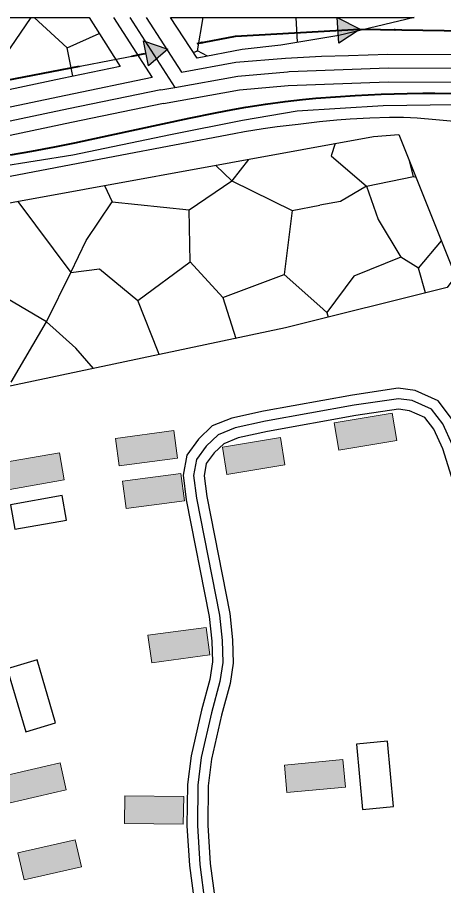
# Model space of a CAD drawing. Extents: x -64005 to -55000, y -89025 to -80000.
# Drawn here: x -62767 to -62459, y -80628 to -80000 of the extents above; entities that cross this region are included whole.
import ezdxf

# ---------------------------------------------------------------- set-up
doc = ezdxf.new("R2010")
doc.units = 0
doc.header["$LTSCALE"] = 32
for name, pattern in [('DASH_DOUBLE_DOT', [9.2, 5, -1.2, 0.3, -1.2, 0.3, -1.2]), ('DOT_DASHED', [7.7, 5, -1.2, 0.3, -1.2]), ('LONG_DASHED', [7.5, 6, -1.5])]:
    doc.linetypes.add(name, pattern=pattern)
for name, color, linetype, lineweight in [('16', 7, 'Continuous', 25), ('18', 7, 'Continuous', 25), ('19', 7, 'Continuous', 25), ('21', 7, 'Continuous', 25), ('3', 7, 'Continuous', 25), ('39', 7, 'LONG_DASHED', 25), ('53', 7, 'DASH_DOUBLE_DOT', 25), ('7', 7, 'Continuous', 13), ('8', 7, 'Continuous', 25)]:
    doc.layers.add(name, color=color, linetype=linetype, lineweight=lineweight)

msp = doc.modelspace()

# ---------------------------------------------------------------- hatches: boundary and pattern name
at = {"layer": '18'}
for points in [[(-62536.28, -80000.14), (-62519.76, -80008.47), (-62535.23, -80018.61)], [(-62676.2, -80016.96), (-62658.72, -80023.02), (-62672.7, -80035.13)]]:
    msp.add_hatch(color=256, dxfattribs=at).paths.add_polyline_path(points)
at = {"layer": '7'}
for points in [[(-62496.6, -80286.42), (-62538.53, -80293.41), (-62535.24, -80313.14), (-62493.31, -80306.15)], [(-62654.41, -80298.99), (-62696.53, -80304.69), (-62693.85, -80324.51), (-62651.73, -80318.81)], [(-62577.31, -80304.06), (-62619.24, -80311.05), (-62615.95, -80330.78), (-62574.02, -80323.79)], [(-62737, -80314.99), (-62778.87, -80322.29), (-62775.44, -80341.99), (-62733.57, -80334.69)], [(-62649.29, -80329.88), (-62691.41, -80335.58), (-62688.73, -80355.4), (-62646.61, -80349.7)], [(-62630.89, -80441.34), (-62673.01, -80447.04), (-62670.33, -80466.86), (-62628.21, -80461.16)], [(-62736.49, -80539.42), (-62777.91, -80548.95), (-62773.43, -80568.44), (-62732.01, -80558.91)], [(-62532.12, -80536.99), (-62574.43, -80540.92), (-62572.58, -80560.83), (-62530.27, -80556.9)], [(-62647.21, -80563.73), (-62689.7, -80563.12), (-62689.99, -80583.11), (-62647.5, -80583.72)], [(-62725.5, -80594.96), (-62766.92, -80604.49), (-62762.44, -80623.98), (-62721.02, -80614.45)]]:
    msp.add_hatch(color=256, dxfattribs=at).paths.add_polyline_path(points)

# ---------------------------------------------------------------- linework, layer by layer
at = {"layer": '16'}
for points in [[(-62772.34, -80352.55), (-62769.25, -80370.28), (-62731.82, -80363.75), (-62734.91, -80346.02)], [(-62761.31, -80516.8), (-62739.71, -80510.49), (-62753.03, -80464.9), (-62774.63, -80471.21)], [(-62517.97, -80573.01), (-62495.56, -80570.93), (-62499.95, -80523.63), (-62522.36, -80525.71)]]:
    msp.add_lwpolyline(points, close=True, dxfattribs=at)
at = {"layer": '18'}
for p, q in [((-62609.62, -80013.59), (-62535.76, -80009.38)), ((-62747.1, -80040.02), (-62674.45, -80026.04))]:
    msp.add_line(p, q, dxfattribs=at)
for points in [[(-62536.28, -80000.14), (-62519.76, -80008.47), (-62535.23, -80018.61)], [(-62676.2, -80016.96), (-62658.72, -80023.02), (-62672.7, -80035.13)]]:
    msp.add_lwpolyline(points, close=True, dxfattribs=at)
at = {"layer": '18', "linetype": 'DOT_DASHED', "lineweight": 40}
msp.add_lwpolyline([(-63997.93, -80586.76), (-63870.01, -80488.78), (-63629.33, -80327.79), (-63565.17, -80270.79), (-63546.61, -80254.49), (-63440.42, -80175.56), (-63363.42, -80158.57), (-62609.7, -80013.59), (-62520.14, -80008.49), (-62415.73, -80010.35), (-62357.73, -80026.13), (-62316.16, -80040.43), (-62272.51, -80067.38), (-62225.64, -80110.08), (-62130.95, -80220.51), (-62065.47, -80292.93)], dxfattribs=at)
at = {"layer": '18'}
msp.add_lwpolyline([(-62469.77, -80009.39), (-62415.73, -80010.35), (-62396.5, -80015.58)], dxfattribs=at)
for centre in [(-62494.77, -80008.94), (-62634.17, -80018.3)]:
    msp.add_circle(centre, 0.5, dxfattribs=at)
at = {"layer": '19'}
for p, q in [((-62656.62, -80000), (-62480.65, -80000)), ((-62566.15, -80000), (-62565.24, -80018.05)), ((-62484.66, -80000), (-62485.54, -80001.17)), ((-62481.85, -80000.29), (-62482.08, -80000)), ((-62727.36, -80042.66), (-62731.39, -80022.11)), ((-62640.21, -80025.33), (-62637.15, -80024.3)), ((-62624, -80107.07), (-62612.5, -80118.15)), ((-62481.17, -80115.05), (-62479.42, -80115.7)), ((-62477.66, -80181.42), (-62461.04, -80161.65)), ((-62746.33, -80220.38), (-62728.74, -80184.68)), ((-62618.97, -80202.74), (-62609.51, -80232.27)), ((-62543.71, -80213.59), (-62542.82, -80216.97))]:
    msp.add_line(p, q, dxfattribs=at)
for points in [[(-63245.4, -80144.07), (-63246.1, -80143.64), (-63246.67, -80143), (-63246.8, -80141.85), (-63246.35, -80140.25), (-63245.21, -80139.48), (-63227.69, -80128.52), (-63216.31, -80115.97), (-63211.36, -80100.55), (-63213.49, -80086.72), (-63257.52, -80000), (-62715.59, -80000), (-62693.01, -80035.58)], [(-62834.89, -80001.39), (-62827.83, -80029.59), (-62804.04, -80031.36), (-62775.86, -80027.39), (-62757.33, -80000)], [(-62755.15, -80000), (-62731.39, -80022.11), (-62708.17, -80011.69)], [(-62480.65, -80000), (-62535.13, -80013.08), (-62577.03, -80020), (-62605.07, -80023.24), (-62637.47, -80029.57), (-62656.62, -80000)], [(-62629.99, -80028.11), (-62637.15, -80024.3), (-62633.12, -80000)], [(-62693.01, -80035.58), (-62734.99, -80044.24), (-62831.63, -80064.64), (-62886.5, -80075.99), (-62948.08, -80087.91), (-62976.4, -80093.47), (-63050.17, -80107.75), (-63112.89, -80119.41), (-63190.12, -80134.24), (-63245.4, -80144.07)], [(-62537.86, -80091.37), (-62540.62, -80100.08), (-62515.08, -80122.12), (-62534.02, -80133.13), (-62548.89, -80135.95)], [(-62600.45, -80102.78), (-62612.5, -80118.15), (-62568.9, -80139.74), (-62548.89, -80135.95)], [(-62515.08, -80122.12), (-62481.17, -80115.05), (-62484.16, -80103.84)], [(-62704.51, -80121.74), (-62698.81, -80133.57), (-62643.32, -80139.3), (-62612.5, -80118.15)], [(-62515.08, -80122.12), (-62506.72, -80146.18), (-62490.43, -80173.5), (-62524.33, -80187.15), (-62543.71, -80213.59), (-62548.89, -80208.94)], [(-62767.08, -80133.14), (-62728.74, -80184.68), (-62717.74, -80161.32), (-62698.81, -80133.57)], [(-62728.74, -80184.68), (-62708.04, -80182.03), (-62680.32, -80204.95), (-62642.43, -80176.75), (-62643.32, -80139.3)], [(-62568.9, -80139.74), (-62574.5, -80185.99), (-62548.89, -80208.94)], [(-62642.43, -80176.75), (-62618.97, -80202.74), (-62574.5, -80185.99)], [(-62472.43, -80199.35), (-62477.66, -80181.42), (-62490.43, -80173.5)], [(-62771.87, -80264.01), (-62746.33, -80220.38), (-62806.92, -80184.67)], [(-62664.84, -80243.98), (-62665.64, -80241.96), (-62680.32, -80204.95)], [(-62712.44, -80254.05), (-62725.19, -80239.33), (-62746.33, -80220.38)]]:
    msp.add_lwpolyline(points, dxfattribs=at)
msp.add_lwpolyline([(-63440.41, -80264.85), (-63183.05, -80214.91), (-62822.26, -80143.2), (-62509.98, -80086.29), (-62491.79, -80084.77), (-62450.85, -80187.13), (-62456.91, -80195.47), (-62573.63, -80224.68), (-62813.91, -80275.52), (-63034.47, -80330.9), (-63246.7, -80388.56), (-63446.03, -80457.59), (-63476.37, -80352.95), (-63430.13, -80328.68)], close=True, dxfattribs=at)
at = {"layer": '21'}
for points in [[(-62453.62, -80290.24), (-62463.44, -80277.45), (-62479.98, -80269.96), (-62492.16, -80268.36), (-62525.33, -80273.27), (-62589.6, -80284.88), (-62612.31, -80289.88), (-62626.54, -80295.58), (-62636.6, -80305.19), (-62645.02, -80316.8), (-62647.6, -80331.17), (-62645.35, -80349.05), (-62628.68, -80433.56), (-62626.85, -80451.3), (-62626.49, -80466.28), (-62628.4, -80478.95), (-62634.39, -80501.23), (-62641.9, -80534.15), (-62644.45, -80555.03), (-62644.83, -80584.81), (-62642.91, -80613.57), (-62639.15, -80642.77)], [(-62441.64, -80370.84), (-62460.1, -80312.26), (-62466.56, -80298), (-62473.04, -80289.57), (-62484.14, -80284.54), (-62492.04, -80283.5), (-62522.89, -80288.07), (-62586.66, -80299.6), (-62607.89, -80304.26), (-62618.28, -80308.42), (-62625.26, -80315.09), (-62630.86, -80322.82), (-62632.44, -80331.57), (-62630.53, -80346.65), (-62613.82, -80431.34), (-62611.87, -80450.36), (-62611.47, -80467.22), (-62613.7, -80482.03), (-62619.83, -80504.85), (-62627.1, -80536.73), (-62629.47, -80556.03), (-62629.83, -80584.41), (-62627.97, -80612.11), (-62624.51, -80639.01)]]:
    msp.add_lwpolyline(points, dxfattribs=at)
at = {"layer": '3', "lineweight": 40}
msp.add_lwpolyline([(-62772.31, -80099.56), (-62756.92, -80096.84), (-62740.27, -80093.64), (-62725.73, -80090.68), (-62700.34, -80085.26), (-62662.28, -80076.97), (-62643.23, -80072.94), (-62624.13, -80069.1), (-62611.64, -80066.73), (-62602.25, -80065.06), (-62588.14, -80062.77), (-62573.96, -80060.81), (-62561.32, -80059.42), (-62551.83, -80058.55), (-62537.58, -80057.47), (-62523.31, -80056.57), (-62504.55, -80055.63), (-62485.79, -80054.96), (-62474.34, -80054.75), (-62465.75, -80054.75), (-62452.86, -80054.98)], dxfattribs=at)
at = {"layer": '3'}
for points in [[(-62452.86, -80054.98), (-62465.75, -80054.75), (-62474.34, -80054.75), (-62485.79, -80054.96), (-62504.55, -80055.63), (-62523.31, -80056.57), (-62537.58, -80057.47), (-62551.83, -80058.55), (-62561.32, -80059.42), (-62573.96, -80060.81), (-62588.14, -80062.77), (-62602.25, -80065.06), (-62611.64, -80066.73), (-62624.13, -80069.1), (-62643.23, -80072.94), (-62662.28, -80076.97), (-62700.34, -80085.26), (-62725.73, -80090.68), (-62740.27, -80093.64), (-62756.92, -80096.84), (-62772.31, -80099.56)], [(-62579.6, -80079.04), (-62564.39, -80077.15), (-62549.13, -80075.43), (-62536.47, -80074.19), (-62526.98, -80073.45), (-62512.73, -80072.65), (-62498.47, -80072.21), (-62488.45, -80072.18), (-62483.44, -80072.34), (-62478.44, -80072.68), (-62465.13, -80073.85), (-62451.82, -80075.02)], [(-62579.6, -80079.04), (-62564.39, -80077.15), (-62549.13, -80075.43), (-62536.47, -80074.19), (-62526.98, -80073.45), (-62512.73, -80072.65), (-62498.47, -80072.21), (-62488.45, -80072.18), (-62483.44, -80072.34), (-62478.44, -80072.68), (-62465.13, -80073.85), (-62451.82, -80075.02)], [(-62783.01, -80116.77), (-62696.92, -80100.37), (-62610.82, -80083.95), (-62603.16, -80082.57), (-62589.72, -80080.44), (-62579.6, -80079.04)], [(-62783.01, -80116.77), (-62696.92, -80100.37), (-62610.82, -80083.95), (-62603.16, -80082.57), (-62589.72, -80080.44), (-62579.6, -80079.04)]]:
    msp.add_lwpolyline(points, dxfattribs=at)
at = {"layer": '39'}
for p in [(-62686.1, -80000), (-62663.76, -80052.52)]:
    msp.add_line(p, (-62653.64, -80050.69), dxfattribs=at)
for points in [[(-62653.64, -80050.69), (-62608.1, -80042.45), (-62572.26, -80039.32), (-62570.89, -80039.27)], [(-62570.89, -80039.27), (-62499.53, -80036.52), (-62451.16, -80036.86), (-62410.45, -80038.95), (-62384.35, -80042.08), (-62366.94, -80045.2), (-62353.02, -80049.38), (-62327.28, -80061.21), (-62286.57, -80092.87), (-62247.25, -80128.69), (-62201.66, -80178.45), (-62163.72, -80221.25), (-62103.87, -80290.49), (-62016.18, -80394.87), (-61916.3, -80511.79), (-61863.05, -80587.99)], [(-62663.76, -80052.52), (-62730.4, -80066.27), (-62827.02, -80086.67), (-62882.09, -80098.06), (-62943.78, -80110), (-62972.1, -80115.56), (-63045.98, -80129.86), (-63108.71, -80141.52), (-63186.03, -80156.36), (-63245.6, -80166.96), (-63280.81, -80172.79), (-63302.72, -80176.75)]]:
    msp.add_lwpolyline(points, dxfattribs=at)
at = {"layer": '39', "linetype": 'DOT_DASHED'}
msp.add_lwpolyline([(-62453.08, -80309.57), (-62460.09, -80294.12), (-62468.24, -80283.51), (-62482.06, -80277.25), (-62492.1, -80275.93), (-62524.11, -80280.67), (-62588.13, -80292.24), (-62610.1, -80297.07), (-62622.41, -80302), (-62630.93, -80310.14), (-62637.94, -80319.81), (-62640.02, -80331.37), (-62637.94, -80347.85), (-62621.25, -80432.45), (-62619.36, -80450.83), (-62618.98, -80466.75), (-62621.05, -80480.49), (-62627.11, -80503.04), (-62634.5, -80535.44), (-62636.96, -80555.53), (-62637.33, -80584.61), (-62635.44, -80612.84), (-62631.83, -80640.89)], dxfattribs=at)
at = {"layer": '53'}
msp.add_lwpolyline([(-62084.57, -80359.35), (-62134.18, -80302.16), (-62184.38, -80245.32), (-62222.26, -80202.14), (-62267.5, -80151.92), (-62302.85, -80116.5), (-62320.59, -80101.24), (-62340.29, -80088.28), (-62359.4, -80079.76), (-62371.6, -80075.15), (-62388.64, -80071), (-62412.59, -80066.98), (-62451.96, -80063.29), (-62503.08, -80063.98), (-62565.25, -80067.9), (-62604.63, -80074.59), (-62656.78, -80085.07), (-62727.36, -80099.64), (-62809.53, -80112.81)], dxfattribs=at)
at = {"layer": '7'}
for points in [[(-62496.6, -80286.42), (-62538.53, -80293.41), (-62535.24, -80313.14), (-62493.31, -80306.15)], [(-62654.41, -80298.99), (-62696.53, -80304.69), (-62693.85, -80324.51), (-62651.73, -80318.81)], [(-62577.31, -80304.06), (-62619.24, -80311.05), (-62615.95, -80330.78), (-62574.02, -80323.79)], [(-62737, -80314.99), (-62778.87, -80322.29), (-62775.44, -80341.99), (-62733.57, -80334.69)], [(-62649.29, -80329.88), (-62691.41, -80335.58), (-62688.73, -80355.4), (-62646.61, -80349.7)], [(-62630.89, -80441.34), (-62673.01, -80447.04), (-62670.33, -80466.86), (-62628.21, -80461.16)], [(-62736.49, -80539.42), (-62777.91, -80548.95), (-62773.43, -80568.44), (-62732.01, -80558.91)], [(-62532.12, -80536.99), (-62574.43, -80540.92), (-62572.58, -80560.83), (-62530.27, -80556.9)], [(-62647.21, -80563.73), (-62689.7, -80563.12), (-62689.99, -80583.11), (-62647.5, -80583.72)], [(-62725.5, -80594.96), (-62766.92, -80604.49), (-62762.44, -80623.98), (-62721.02, -80614.45)]]:
    msp.add_lwpolyline(points, close=True, dxfattribs=at)
at = {"layer": '8', "linetype": 'LONG_DASHED'}
msp.add_line((-62697.9, -80000), (-62670.05, -80043.61), dxfattribs=at)
at = {"layer": '8'}
msp.add_line((-62674.31, -80000), (-62648.82, -80039.66), dxfattribs=at)
at = {"layer": '8', "linetype": 'LONG_DASHED'}
for points in [[(-62573.71, -80029.41), (-62547.72, -80027.99), (-62528.16, -80027.61), (-62499.69, -80026.52), (-62450.87, -80026.86), (-62409.6, -80028.98), (-62382.86, -80032.18), (-62364.61, -80035.46), (-62349.49, -80040)], [(-62648.82, -80039.66), (-62609.43, -80032.53), (-62573.71, -80029.41)], [(-62670.05, -80043.61), (-62732.44, -80056.48), (-62829.06, -80076.88), (-62884.05, -80088.25), (-62945.69, -80100.18), (-62974.01, -80105.74), (-63047.84, -80120.03), (-63110.57, -80131.69), (-63187.85, -80146.53), (-63247.29, -80157.1), (-63282.52, -80162.94), (-63292.77, -80164.79)]]:
    msp.add_lwpolyline(points, dxfattribs=at)
at = {"layer": '8'}
for points in [[(-62661.74, -80062.31), (-62606.77, -80052.37), (-62571.63, -80049.3), (-62499.37, -80046.52), (-62451.45, -80046.86), (-62411.3, -80048.92), (-62385.83, -80051.97), (-62369.27, -80054.94), (-62356.52, -80058.78)], [(-62661.74, -80062.31), (-62728.36, -80076.06), (-62824.97, -80096.46), (-62880.13, -80107.86), (-62941.87, -80119.81), (-62970.18, -80125.37), (-63044.11, -80139.69), (-63106.86, -80151.34), (-63184.22, -80166.2), (-63243.91, -80176.81), (-63279.11, -80182.65), (-63363.84, -80197.97), (-63432.45, -80213.01), (-63475.29, -80222.87), (-63495.75, -80226.39)]]:
    msp.add_lwpolyline(points, dxfattribs=at)

doc.saveas('drawing.dxf')
